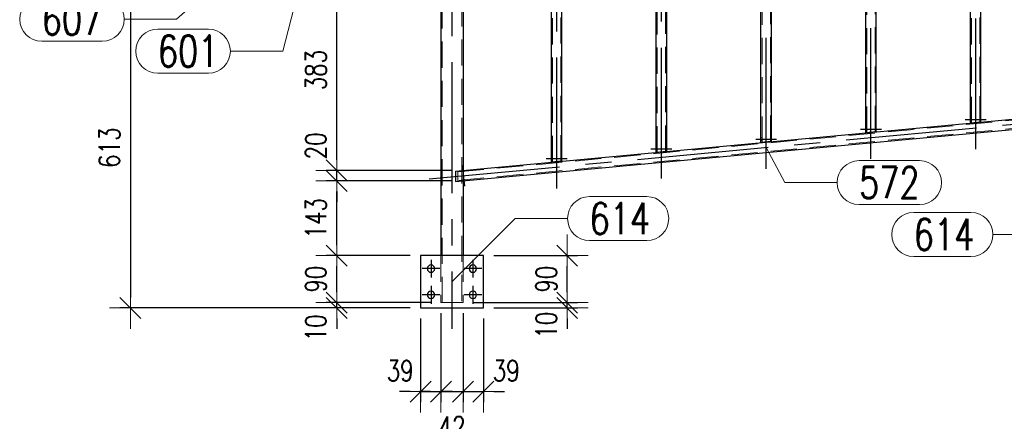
# Model space of a CAD drawing. Header units: millimetres. Extents: x -851 to 2, y 9346 to 10016.
# Tile 329 of 505: x -446 to -352, y 9419 to 9458. Entities that reach past the tile are written whole.
import ezdxf

# ---------------------------------------------------------------- set-up
doc = ezdxf.new("R2010")
doc.units = ezdxf.units.MM
doc.header["$LTSCALE"] = 10
doc.linetypes.add('HIDDEN', pattern=[0.375, 0.25, -0.125])
doc.linetypes.add('MITTE', pattern=[2, 1.25, -0.25, 0.25, -0.25])
doc.layers.get('Defpoints').update_dxf_attribs({"color": 1})
for name, color, linetype, lineweight in [('PS_DIM', 4, 'Continuous', 13), ('PS_Hidden', 2, 'HIDDEN', 9), ('PS_Pos', 1, 'Continuous', 15), ('PS_Shape', 161, 'Continuous', 30), ('PS_SOLID', 7, 'Continuous', 30)]:
    doc.layers.add(name, color=color, linetype=linetype, lineweight=lineweight)
doc.layers.add('PS_Mid', color=5, linetype='MITTE')
doc.styles.add('simplex', font='simplex.shx', dxfattribs={"width": 0.75})
doc.dimstyles.new('1_20_PRZ', dxfattribs={"dimtxt": 2, "dimasz": 1, "dimexe": 2, "dimexo": 5, "dimgap": 1, "dimtad": 1, "dimdec": 0, "dimlfac": 20, "dimtxsty": 'simplex', "dimblk": 'dimznak', "dimcen": 2, "dimse1": 1, "dimse2": 1, "dimclrd": 256, "dimclrt": 4, "dimadec": 1, "dimazin": 0, "dimtfac": 1, "dimtdec": 0, "dimtix": 1, "dimtmove": 2, "dimatfit": 3, "dimldrblk": 'dim-grot', "dimfxl": 1, "dimarcsym": 0})
doc.dimstyles.new('1_20_SC', dxfattribs={"dimtxt": 2, "dimasz": 1, "dimexe": 1, "dimexo": 1, "dimgap": 1, "dimtad": 1, "dimdec": 0, "dimlfac": 20, "dimtxsty": 'simplex', "dimblk": 'dimznak', "dimcen": 2, "dimclrd": 256, "dimclre": 256, "dimclrt": 4, "dimadec": 1, "dimazin": 0, "dimtfac": 1, "dimtdec": 0, "dimtix": 1, "dimtmove": 2, "dimatfit": 3, "dimldrblk": 'dim-grot', "dimfxl": 1, "dimarcsym": 0})

# ---------------------------------------------------------------- blocks, each defined once
blk = doc.blocks.new('dimznak')
at = {"color": 0}
for points in [[(0, 2), (0, -2)], [(-2, 0), (2, 0)]]:
    blk.add_lwpolyline(points, dxfattribs=at)
at = {"color": 2}
blk.add_lwpolyline([(1, 1), (-1, -1)], dxfattribs=at)
blk = doc.blocks.new('*D414')
at = {"layer": 'Defpoints', "color": 0, "transparency": 16777216}
for p in [(-415.492, 9430.549), (-407.492, 9430.049), (-405.552, 9430.549)]:
    blk.add_point(p, dxfattribs=at)
at = {"layer": 'PS_DIM', "lineweight": -2, "transparency": 16777216}
for p, q in [((-415.492, 9431.549), (-415.492, 9432.549)), ((-406.552, 9430.549), (-416.492, 9430.549)), ((-408.492, 9430.049), (-416.492, 9430.049)), ((-415.492, 9430.049), (-415.492, 9430.549)), ((-415.492, 9429.049), (-415.492, 9428.049))]:
    blk.add_line(p, q, dxfattribs=at)
for p, rotation in [((-415.492, 9430.549), 270), ((-415.492, 9430.049), 90)]:
    blk.add_blockref('dimznak', p, dxfattribs=dict(at, rotation=rotation))
at = {"layer": 'PS_DIM', "color": 4, "transparency": 16777216, "insert": (-417.492, 9428.137), "char_height": 2, "attachment_point": 5, "rotation": 90, "style": 'simplex'}
blk.add_mtext('10', dxfattribs=at)
blk = doc.blocks.new('dim-grot')
blk.add_hatch(color=256).paths.add_polyline_path([(0, 0), (-2, 0.5), (-2, -0.5)])
blk.add_lwpolyline([(0, 0), (-2, 0.5), (-2, -0.5), (0, 0)])
blk = doc.blocks.new('*D415')
at = {"layer": 'Defpoints', "color": 0, "transparency": 16777216}
for p in [(-415.492, 9435.049), (-407.492, 9435.049), (-405.552, 9430.549)]:
    blk.add_point(p, dxfattribs=at)
at = {"layer": 'PS_DIM', "lineweight": -2, "transparency": 16777216}
for p, q in [((-408.492, 9435.049), (-416.492, 9435.049)), ((-415.492, 9431.549), (-415.492, 9434.049)), ((-406.552, 9430.549), (-416.492, 9430.549))]:
    blk.add_line(p, q, dxfattribs=at)
for p, rotation in [((-415.492, 9435.049), 90), ((-415.492, 9430.549), 270)]:
    blk.add_blockref('dimznak', p, dxfattribs=dict(at, rotation=rotation))
at = {"layer": 'PS_DIM', "color": 4, "transparency": 16777216, "insert": (-417.492, 9432.799), "char_height": 2, "attachment_point": 5, "rotation": 90, "style": 'simplex'}
blk.add_mtext('90', dxfattribs=at)
blk = doc.blocks.new('*D416')
at = {"layer": 'Defpoints', "color": 0, "transparency": 16777216}
for p in [(-415.492, 9442.179), (-403.432, 9442.179), (-407.492, 9435.049)]:
    blk.add_point(p, dxfattribs=at)
at = {"layer": 'PS_DIM', "lineweight": -2, "transparency": 16777216}
for p, q in [((-404.432, 9442.179), (-416.492, 9442.179)), ((-415.492, 9436.049), (-415.492, 9441.179)), ((-408.492, 9435.049), (-416.492, 9435.049))]:
    blk.add_line(p, q, dxfattribs=at)
for p, rotation in [((-415.492, 9442.179), 90), ((-415.492, 9435.049), 270)]:
    blk.add_blockref('dimznak', p, dxfattribs=dict(at, rotation=rotation))
at = {"layer": 'PS_DIM', "color": 4, "transparency": 16777216, "insert": (-417.492, 9438.614), "char_height": 2, "attachment_point": 5, "rotation": 90, "style": 'simplex'}
blk.add_mtext('143', dxfattribs=at)
blk = doc.blocks.new('*D417')
at = {"layer": 'Defpoints', "color": 0, "transparency": 16777216}
for p in [(-415.492, 9443.183), (-403.432, 9443.183), (-403.432, 9442.179)]:
    blk.add_point(p, dxfattribs=at)
at = {"layer": 'PS_DIM', "lineweight": -2, "transparency": 16777216}
for p, q in [((-415.492, 9444.183), (-415.492, 9445.183)), ((-404.432, 9443.183), (-416.492, 9443.183)), ((-415.492, 9442.179), (-415.492, 9443.183)), ((-404.432, 9442.179), (-416.492, 9442.179)), ((-415.492, 9441.179), (-415.492, 9440.179))]:
    blk.add_line(p, q, dxfattribs=at)
for p, rotation in [((-415.492, 9443.183), 270), ((-415.492, 9442.179), 90)]:
    blk.add_blockref('dimznak', p, dxfattribs=dict(at, rotation=rotation))
at = {"layer": 'PS_DIM', "color": 4, "transparency": 16777216, "insert": (-417.492, 9445.524), "char_height": 2, "attachment_point": 5, "rotation": 90, "style": 'simplex'}
blk.add_mtext('20', dxfattribs=at)
blk = doc.blocks.new('*D418')
at = {"layer": 'Defpoints', "color": 0, "transparency": 16777216}
for p in [(-415.492, 9462.351), (-405.552, 9462.351), (-403.432, 9443.183)]:
    blk.add_point(p, dxfattribs=at)
at = {"layer": 'PS_DIM', "lineweight": -2, "transparency": 16777216}
for p, q in [((-406.552, 9462.351), (-416.492, 9462.351)), ((-415.492, 9444.183), (-415.492, 9461.351)), ((-404.432, 9443.183), (-416.492, 9443.183))]:
    blk.add_line(p, q, dxfattribs=at)
for p, rotation in [((-415.492, 9462.351), 90), ((-415.492, 9443.183), 270)]:
    blk.add_blockref('dimznak', p, dxfattribs=dict(at, rotation=rotation))
at = {"layer": 'PS_DIM', "color": 4, "transparency": 16777216, "insert": (-417.492, 9452.767), "char_height": 2, "attachment_point": 5, "rotation": 90, "style": 'simplex'}
blk.add_mtext('383', dxfattribs=at)
blk = doc.blocks.new('*D431')
at = {"layer": 'Defpoints', "color": 0, "transparency": 16777216}
for p in [(-407.492, 9430.049), (-405.552, 9430.549), (-405.552, 9422.049)]:
    blk.add_point(p, dxfattribs=at)
at = {"layer": 'PS_DIM', "lineweight": -2, "transparency": 16777216}
for p, q in [((-407.492, 9429.049), (-407.492, 9421.049)), ((-405.552, 9429.549), (-405.552, 9421.049)), ((-408.492, 9422.049), (-409.492, 9422.049)), ((-407.492, 9422.049), (-405.552, 9422.049)), ((-404.552, 9422.049), (-403.552, 9422.049))]:
    blk.add_line(p, q, dxfattribs=at)
blk.add_blockref('dimznak', (-407.492, 9422.049), dxfattribs=at)
at = {"layer": 'PS_DIM', "lineweight": -2, "transparency": 16777216, "rotation": 180}
blk.add_blockref('dimznak', (-405.552, 9422.049), dxfattribs=at)
at = {"layer": 'PS_DIM', "color": 4, "transparency": 16777216, "insert": (-409.437, 9424.049), "char_height": 2, "attachment_point": 5, "style": 'simplex'}
blk.add_mtext('39', dxfattribs=at)
blk = doc.blocks.new('*D432')
at = {"layer": 'Defpoints', "color": 0, "transparency": 16777216}
for p in [(-405.552, 9430.549), (-403.432, 9430.549), (-403.432, 9422.049)]:
    blk.add_point(p, dxfattribs=at)
at = {"layer": 'PS_DIM', "lineweight": -2, "transparency": 16777216}
for p, q in [((-405.552, 9429.549), (-405.552, 9421.049)), ((-403.432, 9429.549), (-403.432, 9421.049)), ((-406.552, 9422.049), (-407.552, 9422.049)), ((-405.552, 9422.049), (-403.432, 9422.049)), ((-402.432, 9422.049), (-401.432, 9422.049))]:
    blk.add_line(p, q, dxfattribs=at)
blk.add_blockref('dimznak', (-405.552, 9422.049), dxfattribs=at)
at = {"layer": 'PS_DIM', "lineweight": -2, "transparency": 16777216, "rotation": 180}
blk.add_blockref('dimznak', (-403.432, 9422.049), dxfattribs=at)
at = {"layer": 'PS_DIM', "color": 4, "transparency": 16777216, "insert": (-404.492, 9418.672), "char_height": 2, "attachment_point": 5, "style": 'simplex'}
blk.add_mtext('42', dxfattribs=at)
blk = doc.blocks.new('*D433')
at = {"layer": 'Defpoints', "color": 0, "transparency": 16777216}
for p in [(-403.432, 9430.549), (-401.492, 9430.049), (-401.492, 9422.049)]:
    blk.add_point(p, dxfattribs=at)
at = {"layer": 'PS_DIM', "lineweight": -2, "transparency": 16777216}
for p, q in [((-403.432, 9429.549), (-403.432, 9421.049)), ((-401.492, 9429.049), (-401.492, 9421.049)), ((-404.432, 9422.049), (-405.432, 9422.049)), ((-403.432, 9422.049), (-401.492, 9422.049)), ((-400.492, 9422.049), (-399.492, 9422.049))]:
    blk.add_line(p, q, dxfattribs=at)
blk.add_blockref('dimznak', (-403.432, 9422.049), dxfattribs=at)
at = {"layer": 'PS_DIM', "lineweight": -2, "transparency": 16777216, "rotation": 180}
blk.add_blockref('dimznak', (-401.492, 9422.049), dxfattribs=at)
at = {"layer": 'PS_DIM', "color": 4, "transparency": 16777216, "insert": (-399.31, 9424.049), "char_height": 2, "attachment_point": 5, "style": 'simplex'}
blk.add_mtext('39', dxfattribs=at)
blk = doc.blocks.new('*D434')
at = {"layer": 'Defpoints', "color": 0, "transparency": 16777216}
for p in [(-403.432, 9430.549), (-401.492, 9430.049), (-393.492, 9430.549)]:
    blk.add_point(p, dxfattribs=at)
at = {"layer": 'PS_DIM', "lineweight": -2, "transparency": 16777216}
for p, q in [((-393.492, 9431.549), (-393.492, 9432.549)), ((-402.432, 9430.549), (-392.492, 9430.549)), ((-400.492, 9430.049), (-392.492, 9430.049)), ((-393.492, 9430.049), (-393.492, 9430.549)), ((-393.492, 9429.049), (-393.492, 9428.049))]:
    blk.add_line(p, q, dxfattribs=at)
for p, rotation in [((-393.492, 9430.549), 270), ((-393.492, 9430.049), 90)]:
    blk.add_blockref('dimznak', p, dxfattribs=dict(at, rotation=rotation))
at = {"layer": 'PS_DIM', "color": 4, "transparency": 16777216, "insert": (-395.492, 9428.393), "char_height": 2, "attachment_point": 5, "rotation": 90, "style": 'simplex'}
blk.add_mtext('10', dxfattribs=at)
blk = doc.blocks.new('*D435')
at = {"layer": 'Defpoints', "color": 0, "transparency": 16777216}
for p in [(-401.492, 9435.049), (-393.492, 9435.049), (-403.432, 9430.549)]:
    blk.add_point(p, dxfattribs=at)
at = {"layer": 'PS_DIM', "lineweight": -2, "transparency": 16777216}
for p, q in [((-400.492, 9435.049), (-392.492, 9435.049)), ((-393.492, 9431.549), (-393.492, 9434.049)), ((-402.432, 9430.549), (-392.492, 9430.549))]:
    blk.add_line(p, q, dxfattribs=at)
for p, rotation in [((-393.492, 9435.049), 90), ((-393.492, 9430.549), 270)]:
    blk.add_blockref('dimznak', p, dxfattribs=dict(at, rotation=rotation))
at = {"layer": 'PS_DIM', "color": 4, "transparency": 16777216, "insert": (-395.492, 9432.799), "char_height": 2, "attachment_point": 5, "rotation": 90, "style": 'simplex'}
blk.add_mtext('90', dxfattribs=at)
blk = doc.blocks.new('*D453')
at = {"layer": 'Defpoints', "color": 0, "transparency": 16777216}
for p in [(-183.432, 9450.61), (-401.492, 9430.049), (-175.432, 9430.049)]:
    blk.add_point(p, dxfattribs=at)
at = {"layer": 'PS_DIM', "lineweight": -2, "transparency": 16777216}
blk.add_line((-175.432, 9449.61), (-175.432, 9431.049), dxfattribs=at)
for p, rotation in [((-175.432, 9450.61), 90), ((-175.432, 9430.049), 270)]:
    blk.add_blockref('dimznak', p, dxfattribs=dict(at, rotation=rotation))
at = {"layer": 'PS_DIM', "color": 4, "transparency": 16777216, "insert": (-177.432, 9440.33), "char_height": 2, "attachment_point": 5, "rotation": 90, "style": 'simplex'}
blk.add_mtext('411', dxfattribs=at)
blk = doc.blocks.new('*D441')
at = {"layer": 'Defpoints', "color": 0, "transparency": 16777216}
for p in [(-187.214, 9512.386), (-401.492, 9430.049), (-169.942, 9430.049)]:
    blk.add_point(p, dxfattribs=at)
at = {"layer": 'PS_DIM', "lineweight": -2, "transparency": 16777216}
blk.add_line((-169.942, 9511.386), (-169.942, 9431.049), dxfattribs=at)
for p, rotation in [((-169.942, 9512.386), 90), ((-169.942, 9430.049), 270)]:
    blk.add_blockref('dimznak', p, dxfattribs=dict(at, rotation=rotation))
at = {"layer": 'PS_DIM', "color": 4, "transparency": 16777216, "insert": (-171.942, 9471.218), "char_height": 2, "attachment_point": 5, "rotation": 90, "style": 'simplex'}
blk.add_mtext('1647', dxfattribs=at)
blk = doc.blocks.new('*D445')
at = {"layer": 'Defpoints', "color": 0, "transparency": 16777216}
for p in [(-423.41, 9460.682), (-435.192, 9430.049), (-407.492, 9430.049)]:
    blk.add_point(p, dxfattribs=at)
at = {"layer": 'PS_DIM', "lineweight": -2, "transparency": 16777216}
for p, q in [((-424.41, 9460.682), (-436.192, 9460.682)), ((-435.192, 9459.682), (-435.192, 9431.049)), ((-408.492, 9430.049), (-436.192, 9430.049))]:
    blk.add_line(p, q, dxfattribs=at)
for p, rotation in [((-435.192, 9460.682), 90), ((-435.192, 9430.049), 270)]:
    blk.add_blockref('dimznak', p, dxfattribs=dict(at, rotation=rotation))
at = {"layer": 'PS_DIM', "color": 4, "transparency": 16777216, "insert": (-437.192, 9445.366), "char_height": 2, "attachment_point": 5, "rotation": 90, "style": 'simplex'}
blk.add_mtext('613', dxfattribs=at)
blk = doc.blocks.new('*D446')
at = {"layer": 'Defpoints', "color": 0, "transparency": 16777216}
for p in [(-427.192, 9484.375), (-183.432, 9451.11), (-183.432, 9414.752)]:
    blk.add_point(p, dxfattribs=at)
at = {"layer": 'PS_DIM', "lineweight": -2, "transparency": 16777216}
blk.add_line((-426.192, 9414.752), (-184.432, 9414.752), dxfattribs=at)
at = {"layer": 'PS_DIM', "lineweight": -2, "transparency": 16777216, "rotation": 180}
blk.add_blockref('dimznak', (-427.192, 9414.752), dxfattribs=at)
at = {"layer": 'PS_DIM', "lineweight": -2, "transparency": 16777216}
blk.add_blockref('dimznak', (-183.432, 9414.752), dxfattribs=at)
at = {"layer": 'PS_DIM', "color": 4, "transparency": 16777216, "insert": (-305.312, 9416.752), "char_height": 2, "attachment_point": 5, "style": 'simplex'}
blk.add_mtext('4875', dxfattribs=at)
blk = doc.blocks.new('*X916')
at = {"layer": 'PS_Hidden', "color": 2, "linetype": 'HIDDEN'}
for p, q in [((-354.892, 9447.72), (-354.892, 9495.088)), ((-354.092, 9447.794), (-354.092, 9495.163)), ((-364.892, 9446.785), (-364.892, 9494.154)), ((-364.092, 9446.86), (-364.092, 9494.228)), ((-374.892, 9445.85), (-374.892, 9493.219)), ((-374.092, 9445.925), (-374.092, 9493.294)), ((-384.892, 9444.916), (-384.892, 9492.284)), ((-384.092, 9444.991), (-384.092, 9492.359)), ((-394.892, 9443.981), (-394.892, 9491.35)), ((-394.092, 9444.056), (-394.092, 9491.425)), ((-405.422, 9489.251), (-405.422, 9430.549)), ((-403.562, 9489.449), (-403.562, 9430.549)), ((-403.932, 9443.036), (-345.052, 9448.539)), ((-403.932, 9442.232), (-345.052, 9447.735)), ((-354.892, 9448.204), (-354.992, 9448.204)), ((-354.892, 9447.904), (-354.992, 9447.904)), ((-353.992, 9448.204), (-354.092, 9448.204)), ((-353.992, 9447.904), (-354.092, 9447.904)), ((-364.892, 9447.269), (-364.992, 9447.269)), ((-364.892, 9446.969), (-364.992, 9446.969)), ((-363.992, 9447.269), (-364.092, 9447.269)), ((-363.992, 9446.969), (-364.092, 9446.969)), ((-374.892, 9446.334), (-374.992, 9446.334)), ((-374.892, 9446.034), (-374.992, 9446.034)), ((-373.992, 9446.334), (-374.092, 9446.334)), ((-373.992, 9446.034), (-374.092, 9446.034)), ((-384.892, 9445.4), (-384.992, 9445.4)), ((-384.892, 9445.1), (-384.992, 9445.1)), ((-383.992, 9445.4), (-384.092, 9445.4)), ((-383.992, 9445.1), (-384.092, 9445.1)), ((-394.892, 9444.465), (-394.992, 9444.465)), ((-394.892, 9444.165), (-394.992, 9444.165)), ((-393.992, 9444.465), (-394.092, 9444.465)), ((-393.992, 9444.165), (-394.092, 9444.165)), ((-403.932, 9442.232), (-403.932, 9443.036)), ((-403.569, 9443.17), (-403.559, 9443.071)), ((-403.432, 9443.083), (-403.432, 9443.183)), ((-403.432, 9443.183), (-403.432, 9442.179)), ((-403.27, 9443.198), (-403.261, 9443.099)), ((-403.485, 9442.274), (-403.476, 9442.175)), ((-403.432, 9442.179), (-403.432, 9442.279)), ((-403.186, 9442.302), (-403.177, 9442.203)), ((-405.552, 9435.049), (-405.552, 9430.549)), ((-403.432, 9435.049), (-403.432, 9430.549)), ((-403.432, 9430.549), (-405.552, 9430.549))]:
    blk.add_line(p, q, dxfattribs=at)
at = {"layer": 'PS_Mid', "color": 5, "linetype": 'MITTE'}
for p, q in [((-354.492, 9445.21), (-354.492, 9497.882)), ((-364.492, 9444.276), (-364.492, 9496.947)), ((-374.492, 9443.341), (-374.492, 9496.012)), ((-384.492, 9442.406), (-384.492, 9495.078)), ((-394.492, 9441.472), (-394.492, 9494.143)), ((-404.492, 9493.515), (-404.492, 9428.049)), ((-406.677, 9442.378), (-342.308, 9448.393)), ((-355.492, 9448.054), (-354.392, 9448.054)), ((-355.492, 9448.054), (-354.392, 9448.054)), ((-354.592, 9448.054), (-353.492, 9448.054)), ((-354.592, 9448.054), (-353.492, 9448.054)), ((-365.492, 9447.119), (-364.392, 9447.119)), ((-365.492, 9447.119), (-364.392, 9447.119)), ((-364.592, 9447.119), (-363.492, 9447.119)), ((-364.592, 9447.119), (-363.492, 9447.119)), ((-375.492, 9446.184), (-374.392, 9446.184)), ((-375.492, 9446.184), (-374.392, 9446.184)), ((-374.592, 9446.184), (-373.492, 9446.184)), ((-374.592, 9446.184), (-373.492, 9446.184)), ((-385.492, 9445.25), (-384.392, 9445.25)), ((-385.492, 9445.25), (-384.392, 9445.25)), ((-384.592, 9445.25), (-383.492, 9445.25)), ((-384.592, 9445.25), (-383.492, 9445.25)), ((-395.492, 9444.315), (-394.392, 9444.315)), ((-395.492, 9444.315), (-394.392, 9444.315)), ((-394.592, 9444.315), (-393.492, 9444.315)), ((-394.592, 9444.315), (-393.492, 9444.315)), ((-403.364, 9442.587), (-403.466, 9443.682)), ((-403.364, 9442.587), (-403.466, 9443.682)), ((-403.28, 9441.691), (-403.382, 9442.786)), ((-403.28, 9441.691), (-403.382, 9442.786)), ((-406.492, 9434.649), (-406.492, 9432.949)), ((-402.492, 9434.649), (-402.492, 9432.949)), ((-405.642, 9433.799), (-407.342, 9433.799)), ((-401.642, 9433.799), (-403.342, 9433.799)), ((-406.492, 9432.149), (-406.492, 9430.449)), ((-402.492, 9432.149), (-402.492, 9430.449)), ((-405.642, 9431.299), (-407.342, 9431.299)), ((-401.642, 9431.299), (-403.342, 9431.299))]:
    blk.add_line(p, q, dxfattribs=at)
at = {"layer": 'PS_SOLID', "color": 7, "linetype": 'Continuous'}
for p, q in [((-354.992, 9447.71), (-354.992, 9495.288)), ((-353.992, 9447.804), (-353.992, 9495.382)), ((-364.992, 9446.776), (-364.992, 9494.354)), ((-363.992, 9446.869), (-363.992, 9494.447)), ((-374.992, 9445.841), (-374.992, 9493.419)), ((-373.992, 9445.934), (-373.992, 9493.512)), ((-384.992, 9444.906), (-384.992, 9492.484)), ((-383.992, 9445), (-383.992, 9492.578)), ((-394.992, 9443.972), (-394.992, 9491.55)), ((-393.992, 9444.065), (-393.992, 9491.643)), ((-403.432, 9489.449), (-403.432, 9443.183)), ((-405.552, 9462.351), (-405.552, 9435.049)), ((-404.141, 9443.117), (-344.844, 9448.659)), ((-404.141, 9442.113), (-344.844, 9447.654)), ((-353.992, 9447.804), (-354.992, 9447.71)), ((-363.992, 9446.869), (-364.992, 9446.776)), ((-373.992, 9445.934), (-374.992, 9445.841)), ((-383.992, 9445), (-384.992, 9444.906)), ((-393.992, 9444.065), (-394.992, 9443.972)), ((-404.141, 9443.117), (-404.141, 9442.113)), ((-403.432, 9442.179), (-403.432, 9435.049)), ((-407.492, 9435.049), (-407.492, 9430.049)), ((-401.492, 9435.049), (-407.492, 9435.049)), ((-401.492, 9430.049), (-401.492, 9435.049)), ((-407.492, 9430.049), (-401.492, 9430.049))]:
    blk.add_line(p, q, dxfattribs=at)
at = {"layer": 'PS_SOLID', "color": 7, "extrusion": (0, 0, -1)}
for centre in [(406.492, 9433.799), (402.492, 9433.799), (406.492, 9431.299), (402.492, 9431.299)]:
    blk.add_circle(centre, 0.35, dxfattribs=at)
blk = doc.blocks.new('*X942')
at = {"color": 1}
for p, q in [((-418.626, 9462.409), (-420.652, 9454.578)), ((-432.574, 9456.678), (-427.752, 9456.678)), ((-425.652, 9454.578), (-420.652, 9454.578)), ((-432.574, 9452.478), (-427.752, 9452.478))]:
    blk.add_line(p, q, dxfattribs=at)
for centre, start, end in [((-432.574, 9454.578), 90, 270), ((-427.752, 9454.578), 270, 90)]:
    blk.add_arc(centre, 2.1, start, end, dxfattribs=at)
at = {"color": 30, "style": 'simplex', "width": 0.75}
blk.add_text('601', height=3, dxfattribs=at).set_placement((-432.574, 9453.078))
blk = doc.blocks.new('*X944')
at = {"color": 1}
for p, q in [((-374.496, 9445.385), (-372.726, 9442.021)), ((-365.626, 9444.121), (-359.841, 9444.121)), ((-372.726, 9442.021), (-367.726, 9442.021)), ((-365.626, 9439.921), (-359.841, 9439.921))]:
    blk.add_line(p, q, dxfattribs=at)
for centre, start, end in [((-365.626, 9442.021), 90, 270), ((-359.841, 9442.021), 270, 90)]:
    blk.add_arc(centre, 2.1, start, end, dxfattribs=at)
at = {"color": 30, "style": 'simplex', "width": 0.75}
blk.add_text('572', height=3, dxfattribs=at).set_placement((-365.626, 9440.521))
blk = doc.blocks.new('*X945')
at = {"color": 1}
for p, q in [((-391.357, 9440.685), (-385.893, 9440.685)), ((-404.492, 9432.549), (-398.457, 9438.585)), ((-398.457, 9438.585), (-393.457, 9438.585)), ((-391.357, 9436.485), (-385.893, 9436.485))]:
    blk.add_line(p, q, dxfattribs=at)
for centre, start, end in [((-391.357, 9438.585), 90, 270), ((-385.893, 9438.585), 270, 90)]:
    blk.add_arc(centre, 2.1, start, end, dxfattribs=at)
at = {"color": 30, "style": 'simplex', "width": 0.75}
blk.add_text('614', height=3, dxfattribs=at).set_placement((-391.357, 9437.085))
blk = doc.blocks.new('*X947')
at = {"color": 1}
for p, q in [((-360.403, 9439.159), (-354.939, 9439.159)), ((-344.492, 9438.157), (-347.839, 9437.059)), ((-352.839, 9437.059), (-347.839, 9437.059)), ((-360.403, 9434.959), (-354.939, 9434.959))]:
    blk.add_line(p, q, dxfattribs=at)
for centre, start, end in [((-360.403, 9437.059), 90, 270), ((-354.939, 9437.059), 270, 90)]:
    blk.add_arc(centre, 2.1, start, end, dxfattribs=at)
at = {"color": 30, "style": 'simplex', "width": 0.75}
blk.add_text('614', height=3, dxfattribs=at).set_placement((-360.403, 9435.559))
blk = doc.blocks.new('*X950')
at = {"color": 1}
for p, q in [((-424.821, 9462.933), (-430.778, 9457.629)), ((-443.664, 9459.729), (-437.878, 9459.729)), ((-435.778, 9457.629), (-430.778, 9457.629)), ((-443.664, 9455.529), (-437.878, 9455.529))]:
    blk.add_line(p, q, dxfattribs=at)
for centre, start, end in [((-443.664, 9457.629), 90, 270), ((-437.878, 9457.629), 270, 90)]:
    blk.add_arc(centre, 2.1, start, end, dxfattribs=at)
at = {"color": 30, "style": 'simplex', "width": 0.75}
blk.add_text('607', height=3, dxfattribs=at).set_placement((-443.664, 9456.129))

msp = doc.modelspace()

# ---------------------------------------------------------------- block references
at = {"layer": 'PS_Pos'}
for name in ['*X950', '*X942', '*X944', '*X945', '*X947']:
    msp.add_blockref(name, (0, 0), dxfattribs=at)
at = {"layer": 'PS_Shape', "color": 31}
msp.add_blockref('*X916', (0, 0), dxfattribs=at)

# ---------------------------------------------------------------- dimensions: what is measured, and where the dimension line sits
at = {"layer": 'PS_DIM'}
for base, p1, p2, dimstyle, picture, middle in [((-169.942, 9430.049), (-187.214, 9512.386), (-401.492, 9430.049), '1_20_PRZ', '*D441', (-171.942, 9471.218)), ((-415.492, 9462.351), (-403.432, 9443.183), (-405.552, 9462.351), '1_20_SC', '*D418', (-417.492, 9452.767)), ((-435.192, 9430.049), (-423.41, 9460.682), (-407.492, 9430.049), '1_20_SC', '*D445', (-437.192, 9445.366)), ((-175.432, 9430.049), (-183.432, 9450.61), (-401.492, 9430.049), '1_20_PRZ', '*D453', (-177.432, 9440.33)), ((-415.492, 9442.179), (-407.492, 9435.049), (-403.432, 9442.179), '1_20_SC', '*D416', (-417.492, 9438.614)), ((-415.492, 9435.049), (-405.552, 9430.549), (-407.492, 9435.049), '1_20_SC', '*D415', (-417.492, 9432.799)), ((-393.492, 9435.049), (-403.432, 9430.549), (-401.492, 9435.049), '1_20_SC', '*D435', (-395.492, 9432.799))]:
    dim = msp.add_linear_dim(base=base, p1=p1, p2=p2, angle=90, dimstyle=dimstyle, dxfattribs=at)
    dim.commit()
    dim.dimension.update_dxf_attribs({"geometry": picture, "text_midpoint": middle})
dim = msp.add_linear_dim(base=(-183.432, 9414.752), p1=(-427.192, 9484.375), p2=(-183.432, 9451.11), dimstyle='1_20_PRZ', dxfattribs=at)
dim.commit()
dim.dimension.update_dxf_attribs({"geometry": '*D446', "text_midpoint": (-305.312, 9416.752)})
for base, p1, p2, picture, middle in [((-415.492, 9443.183), (-403.432, 9442.179), (-403.432, 9443.183), '*D417', (-417.492, 9445.524)), ((-415.492, 9430.549), (-407.492, 9430.049), (-405.552, 9430.549), '*D414', (-417.492, 9428.137)), ((-393.492, 9430.549), (-401.492, 9430.049), (-403.432, 9430.549), '*D434', (-395.492, 9428.393))]:
    dim = msp.add_linear_dim(base=base, p1=p1, p2=p2, angle=90, dimstyle='1_20_SC', dxfattribs=at)
    dim.commit()
    dim.dimension.update_dxf_attribs({"geometry": picture, "text_midpoint": middle, "dimtype": 128})
for base, p1, p2, picture, middle in [((-405.552, 9422.049), (-407.492, 9430.049), (-405.552, 9430.549), '*D431', (-409.437, 9424.049)), ((-403.432, 9422.049), (-405.552, 9430.549), (-403.432, 9430.549), '*D432', (-404.492, 9418.672)), ((-401.492, 9422.049), (-403.432, 9430.549), (-401.492, 9430.049), '*D433', (-399.31, 9424.049))]:
    dim = msp.add_linear_dim(base=base, p1=p1, p2=p2, dimstyle='1_20_SC', dxfattribs=at)
    dim.commit()
    dim.dimension.update_dxf_attribs({"geometry": picture, "text_midpoint": middle, "dimtype": 128})

doc.saveas('drawing.dxf')
